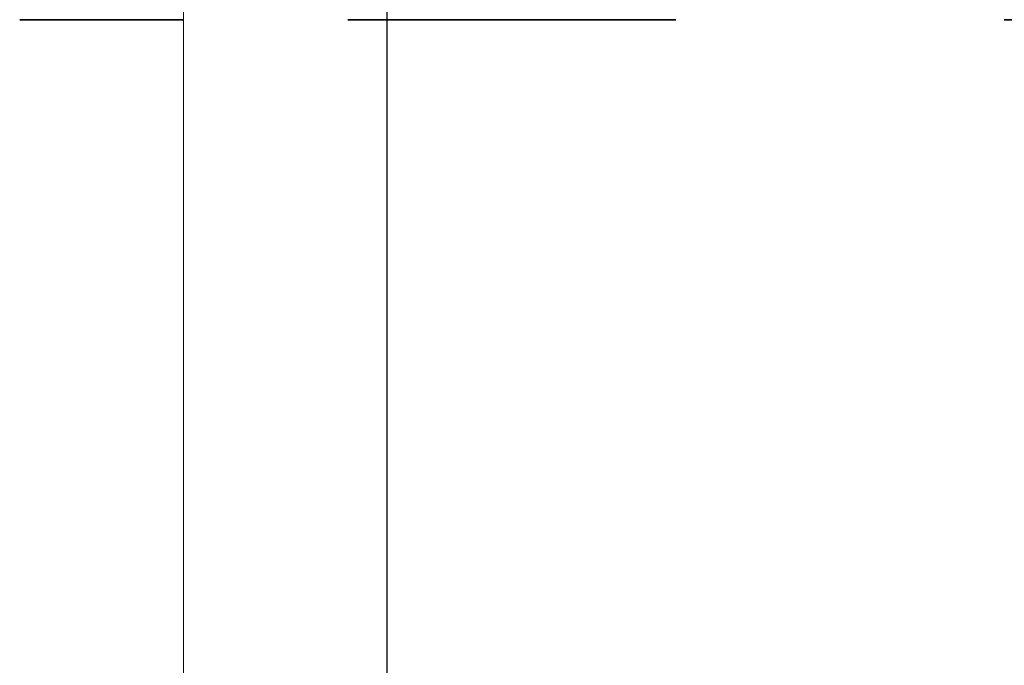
# Model space of a CAD drawing. Header units: metres. Extents: x -16.9 to 14.1, y -10.1 to 10.9.
# Tile 256 of 656: x -10.574 to -10.274, y 5.67 to 5.866. Entities that reach past the tile are written whole.
import ezdxf

# ---------------------------------------------------------------- set-up
doc = ezdxf.new("R2010")
doc.units = ezdxf.units.M
doc.linetypes.add('Tiret', pattern=[0.00635, 0.003175, -0.003175])
for name, color, linetype, lineweight in [('G-ANNO-TEXT', 231, 'Continuous', 9), ('S-BEAM', 12, 'Continuous', 18), ('S-BEAM-HDLN', 1, 'Tiret', 18)]:
    doc.layers.add(name, color=color, linetype=linetype, lineweight=lineweight)

msp = doc.modelspace()

# ---------------------------------------------------------------- linework, layer by layer
at = {"layer": 'G-ANNO-TEXT', "color": 190, "lineweight": 25}
for p in [(-10.46186, 5.5103), (-10.46186, 4.98864)]:
    msp.add_line(p, (-10.46186, 9.37626), dxfattribs=at)
at = {"layer": 'S-BEAM'}
msp.add_line((-10.52382, 7.10525), (-10.52382, 5.31951), dxfattribs=at)
at = {"layer": 'S-BEAM', "color": 1, "linetype": 'Tiret', "lineweight": 35}
msp.add_line((-9.97382, 5.86643), (-10.52382, 5.86643), dxfattribs=at)
at = {"layer": 'S-BEAM-HDLN', "lineweight": 35}
msp.add_line((-10.52387, 5.86643), (-10.57377, 5.86643), dxfattribs=at)

doc.saveas('drawing.dxf')
